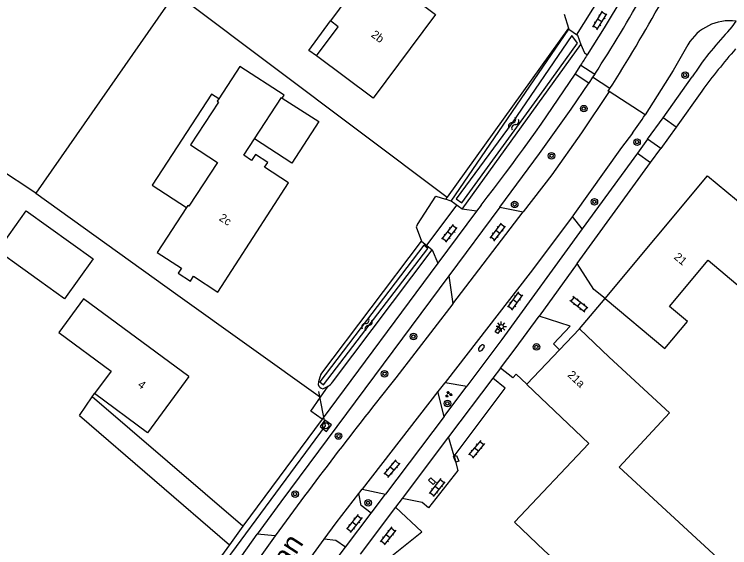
# Model space of a CAD drawing. Extents: x 136000 to 138005, y 398500 to 400500.
# Drawn here: x 137178.2 to 137265.3, y 398656.4 to 398721.4 of the extents above; entities that cross this region are included whole.
import ezdxf

# ---------------------------------------------------------------- set-up
doc = ezdxf.new("R2010")
doc.units = 0
for name, color, linetype in [('gg-afsc-erfafscheiding', 7, 'Continuous'), ('gg-afsc-hekwerk', 7, 'Continuous'), ('gg-anno-huisnummerreeks BGT', 7, 'Continuous'), ('gg-anno-openbare ruimte label', 7, 'Continuous'), ('gg-bbg-gedigitaliseerde bebouwing', 7, 'Continuous'), ('gg-bbg-hoofdgebouw', 7, 'Continuous'), ('gg-bbg-luifel en loopbrug', 7, 'Continuous'), ('gg-bbg-overig bouwwerk', 7, 'Continuous'), ('gg-knt-bronhoudergrens', 7, 'Continuous'), ('gg-knt-verharding', 7, 'Continuous'), ('gg-kntw-bovenkant insteek waterloop', 7, 'Continuous'), ('gg-kntw-waterlijn', 7, 'Continuous'), ('gg-kwrk-duiker nz buis', 7, 'Continuous'), ('gt-grn-vlakafsluiter', 7, 'Continuous'), ('gt-grn-weggrens revisie', 7, 'Continuous'), ('gt-symb-boom', 7, 'Continuous'), ('gt-symb-brandkraan', 7, 'Continuous'), ('gt-symb-groenvak', 7, 'Continuous'), ('gt-symb-klinker verharding', 7, 'Continuous'), ('gt-symb-kolk center center', 7, 'Continuous'), ('gt-symb-lichtmast', 7, 'Continuous'), ('gt-symb-rioolschacht', 7, 'Continuous'), ('gt-symb-watersymbool', 7, 'Continuous')]:
    doc.layers.add(name, color=color, linetype=linetype)

# ---------------------------------------------------------------- blocks, each defined once
blk = doc.blocks.new('gt0-KL1')
at = {"layer": 'gt-symb-klinker verharding'}
for p, q in [((-1.15, 0.3), (1.15, 0.3)), ((-1, -0.3), (-1, 0.3)), ((-0.5, 0.3), (-0.5, 0.45)), ((0, -0.3), (0, 0.3)), ((0.5, 0.3), (0.5, 0.45)), ((1, -0.3), (1, 0.3)), ((-1.15, -0.3), (1.15, -0.3)), ((-0.5, -0.45), (-0.5, -0.3)), ((0.5, -0.45), (0.5, -0.3))]:
    blk.add_line(p, q, dxfattribs=at)
blk = doc.blocks.new('gt0-BOOM')
at = {"layer": 'gt-symb-boom'}
for radius in [0.4, 0.2]:
    blk.add_circle((0, 0), radius, dxfattribs=at)
blk = doc.blocks.new('gt0-WA')
at = {"layer": 'gt-symb-watersymbool'}
for centre, start, end in [((-0.323, 0.022), 28.07249, 151.92751), ((0.427, 0.422), 208.07248, 331.92751), ((-0.323, -0.428), 28.07249, 151.92751), ((0.427, -0.028), 208.07248, 331.92751)]:
    blk.add_arc(centre, 0.425, start, end, dxfattribs=at)
blk = doc.blocks.new('gt0-BR')
at = {"layer": 'gt-symb-brandkraan'}
for centre, radius, start, end in [((-0.244, 0), 0.206, 107.56694, 252.43307), ((0.599, -2.664), 3, 106.89205, 107.56694), ((0, -0.691), 0.938, 73.10799, 106.89205), ((-0.599, -2.664), 3, 72.43309, 73.10799), ((0.244, 0), 0.206, 287.56695, 72.43309), ((0.599, 2.664), 3, 252.43307, 253.10797), ((0, 0.691), 0.938, 253.10797, 286.89206), ((-0.599, 2.664), 3, 286.89206, 287.56695)]:
    blk.add_arc(centre, radius, start, end, dxfattribs=at)
blk = doc.blocks.new('gt0-KOLKCC')
at = {"layer": 'gt-symb-kolk center center'}
blk.add_lwpolyline([(-0.375, 0.2), (0.375, 0.2), (0.375, -0.2), (-0.375, -0.2)], close=True, dxfattribs=at)
blk = doc.blocks.new('gt0-LMAST')
at = {"layer": 'gt-symb-lichtmast'}
for p, q in [((-0.182, 0.173), (-0.447, 0.438)), ((-0.005, 0.246), (-0.005, 0.621)), ((0.172, 0.173), (0.437, 0.438)), ((-0.255, -0.004), (-0.63, -0.004)), ((-0.182, -0.181), (-0.447, -0.446)), ((-0.005, -0.254), (-0.005, -0.629)), ((0.437, -0.446), (0.172, -0.181)), ((0.245, -0.004), (0.62, -0.004))]:
    blk.add_line(p, q, dxfattribs=at)
blk.add_circle((-0.005, -0.004), 0.25, dxfattribs=at)
blk = doc.blocks.new('gt0-GRVAK')
at = {"layer": 'gt-symb-groenvak'}
for p, q in [((-0.11, 0.189), (-0.228, 0.24)), ((-0.182, 0.153), (0.088, 0.153)), ((-0.091, 0.211), (-0.156, 0.322)), ((-0.047, 0.214), (-0.047, 0.393)), ((-0.004, 0.211), (0.061, 0.322)), ((0.015, 0.189), (0.133, 0.24)), ((0.262, -0.052), (0.197, 0.059)), ((0.305, -0.049), (0.305, 0.13)), ((0.349, -0.052), (0.414, 0.059)), ((-0.245, -0.228), (-0.363, -0.177)), ((-0.318, -0.264), (-0.047, -0.264)), ((-0.226, -0.206), (-0.291, -0.095)), ((-0.183, -0.203), (-0.183, -0.024)), ((-0.139, -0.206), (-0.074, -0.095)), ((-0.12, -0.228), (-0.002, -0.177)), ((0.243, -0.074), (0.125, -0.023)), ((0.17, -0.11), (0.441, -0.11)), ((0.368, -0.074), (0.486, -0.023))]:
    blk.add_line(p, q, dxfattribs=at)
blk = doc.blocks.new('gt0-RS')
at = {"layer": 'gt-symb-rioolschacht'}
blk.add_lwpolyline([(-0.5, -0.5), (0.5, -0.5), (0.5, 0.5), (-0.5, 0.5)], close=True, dxfattribs=at)
blk.add_circle((0, 0), 0.375, dxfattribs=at)

msp = doc.modelspace()

# ---------------------------------------------------------------- linework, layer by layer
at = {"layer": 'gg-afsc-erfafscheiding'}
for p, q in [((137198.917, 398723.17), (137230.891, 398699.122)), ((137215.648, 398672.045), (137214.273, 398673.017))]:
    msp.add_line(p, q, dxfattribs=at)
at = {"layer": 'gg-afsc-hekwerk'}
for p, q in [((137245.688, 398719.711), (137230.891, 398699.122)), ((137230.891, 398699.122), (137230.688, 398698.84)), ((137230.891, 398699.122), (137230.688, 398698.84))]:
    msp.add_line(p, q, dxfattribs=at)
at = {"layer": 'gg-bbg-gedigitaliseerde bebouwing'}
for p, q in [((137221.625, 398727.237), (137229.488, 398721.374)), ((137218.932, 398723.64), (137216.683, 398720.582)), ((137221.863, 398711.172), (137214.969, 398716.31)), ((137257.98, 398685.793), (137262.674, 398691.409))]:
    msp.add_line(p, q, dxfattribs=at)
for points in [[(137214.969, 398716.31), (137217.628, 398719.878), (137216.683, 398720.582)], [(137262.674, 398691.409), (137268.92, 398686.188), (137273.91, 398692.158)], [(137257.419, 398680.657), (137260.177, 398683.956), (137257.98, 398685.793)]]:
    msp.add_lwpolyline(points, dxfattribs=at)
at = {"layer": 'gg-bbg-hoofdgebouw'}
for p, q in [((137229.488, 398721.374), (137221.863, 398711.172)), ((137250.13, 398686.75), (137262.613, 398701.684)), ((137250.13, 398686.75), (137257.419, 398680.657)), ((137247, 398683.05), (137244.57, 398680.491)), ((137250.63, 398679.61), (137247, 398683.05)), ((137240.611, 398676.323), (137244.57, 398680.491)), ((137199.43, 398677.26), (137194.392, 398670.392)), ((137194.392, 398670.392), (137187.926, 398675.156))]:
    msp.add_line(p, q, dxfattribs=at)
for points in [[(137210.81, 398711.18), (137211.054, 398711.545), (137205.65, 398715.047), (137203.077, 398711.088)], [(137203.077, 398711.088), (137202.882, 398710.788), (137203.022, 398710.693), (137199.632, 398705.486), (137202.925, 398703.342), (137199.439, 398697.987), (137199.288, 398698.08), (137199.141, 398697.853)], [(137207.419, 398706.206), (137210.712, 398711.246), (137210.81, 398711.18)], [(137199.141, 398697.853), (137195.563, 398692.352), (137198.514, 398690.433), (137198.127, 398689.838), (137199.619, 398688.867), (137200.006, 398689.463), (137202.957, 398687.543), (137211.574, 398700.833), (137208.638, 398702.751), (137209.026, 398703.345), (137207.544, 398704.313), (137207.069, 398703.585), (137206.114, 398704.209), (137207.419, 398706.206)], [(137262.613, 398701.684), (137268.507, 398696.824), (137268.405, 398696.701), (137273.91, 398692.158)], [(137199.43, 398677.26), (137186.59, 398686.705), (137183.578, 398682.593), (137189.954, 398677.904), (137187.926, 398675.156)], [(137242.72, 398656.06), (137254.952, 398645.064), (137250.418, 398640.159), (137267.39, 398624.464), (137281.032, 398639.25), (137251.855, 398666.177), (137257.987, 398672.821), (137250.63, 398679.61)], [(137240.611, 398676.323), (137240.58, 398676.29), (137248.17, 398669.07), (137239.09, 398659.51), (137242.72, 398656.06)]]:
    msp.add_lwpolyline(points, dxfattribs=at)
at = {"layer": 'gg-bbg-luifel en loopbrug'}
for points in [[(137214.969, 398716.31), (137214.047, 398716.997), (137216.683, 398720.582)], [(137203.077, 398711.088), (137202.176, 398711.673), (137194.967, 398700.561), (137199.141, 398697.853)], [(137210.81, 398711.18), (137215.249, 398708.309), (137211.981, 398703.256), (137207.419, 398706.206)]]:
    msp.add_lwpolyline(points, dxfattribs=at)
at = {"layer": 'gg-bbg-overig bouwwerk'}
msp.add_lwpolyline([(137176.11, 398692.553), (137179.6, 398697.433), (137187.768, 398691.591), (137184.278, 398686.711), (137176.11, 398692.553)], dxfattribs=at)
at = {"layer": 'gg-knt-bronhoudergrens'}
msp.add_line((137215.46, 398674.727), (137216.389, 398676.064), dxfattribs=at)
for points in [[(137198.647, 398722.786), (137197.501, 398723.644), (137180.771, 398699.593)], [(137180.771, 398699.593), (137198.1, 398687.171), (137215.46, 398674.727)]]:
    msp.add_lwpolyline(points, dxfattribs=at)
at = {"layer": 'gg-knt-verharding'}
for p, q in [((137245.135, 398721.403), (137245.688, 398719.711)), ((137245.688, 398719.711), (137245.728, 398719.589)), ((137246.478, 398714.111), (137247.187, 398715.2)), ((137247.187, 398715.2), (137248.873, 398714.103)), ((137248.15, 398713.016), (137246.478, 398714.111)), ((137248.615, 398713.707), (137248.15, 398713.016)), ((137248.873, 398714.103), (137248.615, 398713.707)), ((137250.718, 398712.333), (137248.615, 398713.707)), ((137257.2, 398708.774), (137260.729, 398713.749)), ((137250.718, 398712.333), (137251.08, 398712.854)), ((137255.017, 398709.15), (137250.609, 398711.961)), ((137261.901, 398712.039), (137258.782, 398707.623)), ((137255.311, 398706.178), (137257.2, 398708.774)), ((137258.782, 398707.623), (137256.909, 398705.015)), ((137255.311, 398706.178), (137254.078, 398704.483)), ((137256.909, 398705.015), (137255.311, 398706.178)), ((137255.681, 398703.316), (137256.909, 398705.015)), ((137254.078, 398704.483), (137247.341, 398695.225)), ((137254.078, 398704.483), (137255.681, 398703.316)), ((137246.749, 398691.019), (137255.681, 398703.316)), ((137227.291, 398695.785), (137229.522, 398699.236)), ((137229.522, 398699.236), (137230.688, 398698.84)), ((137231.366, 398698.61), (137230.688, 398698.84)), ((137232.74, 398697.627), (137231.366, 398698.61)), ((137237.295, 398697.877), (137231.096, 398689.535)), ((137235.03, 398698.14), (137234.471, 398697.388)), ((137237.295, 398697.877), (137240.157, 398697.302)), ((137234.471, 398697.388), (137229.768, 398691.056)), ((137231.563, 398686.104), (137240.157, 398697.302)), ((137234.471, 398697.388), (137232.74, 398697.627)), ((137246.207, 398696.83), (137246.151, 398696.755)), ((137247.341, 398695.225), (137246.151, 398696.755)), ((137227.786, 398693.736), (137229.072, 398692.698)), ((137229.072, 398692.698), (137229.768, 398691.056)), ((137229.768, 398691.056), (137215.648, 398672.045)), ((137246.749, 398691.019), (137242.096, 398684.61)), ((137231.096, 398689.535), (137231.563, 398686.104)), ((137231.563, 398686.104), (137224.628, 398677.067)), ((137237.408, 398678.273), (137236.459, 398677.029)), ((137236.459, 398677.029), (137231.05, 398669.907)), ((137230.566, 398676.45), (137229.754, 398675.404)), ((137230.528, 398672.385), (137233.276, 398676.059)), ((137230.63, 398676.532), (137230.566, 398676.45)), ((137230.63, 398676.532), (137233.276, 398676.059)), ((137187.64, 398674.768), (137187.926, 398675.156)), ((137229.754, 398675.404), (137220.519, 398663.511)), ((137230.528, 398672.385), (137229.754, 398675.404)), ((137205.995, 398659.009), (137187.64, 398674.768)), ((137186.1, 398672.487), (137204.369, 398656.731)), ((137230.528, 398672.385), (137223.379, 398662.894)), ((137215.648, 398672.045), (137205.995, 398659.009)), ((137231.05, 398669.907), (137225.393, 398662.369)), ((137231.75, 398667.539), (137231.05, 398669.907)), ((137220.12, 398662.997), (137220.519, 398663.511)), ((137220.519, 398663.511), (137223.379, 398662.894)), ((137221.625, 398660.574), (137223.379, 398662.894)), ((137225.393, 398662.369), (137224.612, 398661.328)), ((137224.612, 398661.328), (137220.299, 398655.582)), ((137224.612, 398661.328), (137227.821, 398658.325)), ((137218.494, 398656.431), (137221.625, 398660.574)), ((137205.995, 398659.009), (137204.369, 398656.731)), ((137209.944, 398657.827), (137207.737, 398658.045)), ((137204.369, 398656.731), (137203.085, 398654.933)), ((137212.613, 398652.921), (137215.889, 398657.423)), ((137214.704, 398651.416), (137218.494, 398656.431))]:
    msp.add_line(p, q, dxfattribs=at)
for points in [[(137247.979, 398716.433), (137250.046, 398719.732), (137252.324, 398723.552)], [(137265.07, 398719.242), (137265.604, 398719.873), (137266.086, 398720.544)], [(137245.728, 398719.589), (137246.79, 398718.855), (137247.175, 398717.699)], [(137247.175, 398717.699), (137247.621, 398716.674), (137247.979, 398716.433)], [(137260.225, 398717.685), (137258.409, 398714.541), (137255.017, 398709.15)], [(137237.295, 398697.877), (137242.15, 398704.41), (137245.985, 398709.807), (137248.15, 398713.016)], [(137250.609, 398711.961), (137247.253, 398706.923), (137243.64, 398701.84), (137240.157, 398697.302)], [(137250.609, 398711.961), (137250.522, 398712.017), (137250.718, 398712.333)], [(137253.452, 398706.884), (137252.13, 398705.16), (137246.207, 398696.83)], [(137246.151, 398696.755), (137241.01, 398689.9), (137230.63, 398676.532)], [(137227.291, 398695.785), (137227.1, 398695.49), (137227.786, 398693.736)], [(137247.341, 398695.225), (137237.55, 398681.77), (137233.276, 398676.059)], [(137250.13, 398686.75), (137248.766, 398687.85), (137246.749, 398691.019)], [(137231.096, 398689.535), (137210.62, 398661.98), (137207.737, 398658.045)], [(137237.408, 398678.273), (137239.19, 398680.61), (137242.096, 398684.61)], [(137244.57, 398680.491), (137243.834, 398681.208), (137245.873, 398683.383), (137242.096, 398684.61)], [(137240.611, 398676.323), (137239.288, 398677.549), (137238.899, 398677.082), (137237.408, 398678.273)], [(137231.75, 398667.539), (137237.978, 398675.83), (137236.459, 398677.029)], [(137231.75, 398667.539), (137232.19, 398665.809), (137228.627, 398661.239), (137227.867, 398661.876), (137225.393, 398662.369)], [(137215.889, 398657.423), (137217.35, 398659.43), (137220.12, 398662.997)], [(137221.625, 398660.574), (137220.422, 398661.535), (137220.12, 398662.997)], [(137200.406, 398647.389), (137204.014, 398652.756), (137207.737, 398658.045)], [(137209.944, 398657.827), (137206.875, 398653.554), (137203.85, 398649.25), (137201.511, 398645.697)], [(137218.494, 398656.431), (137217.337, 398657.27), (137215.889, 398657.423)]]:
    msp.add_lwpolyline(points, dxfattribs=at)
for centre, radius, start, end in [((137101.369, 398810.032), 175.954, 326.96205, 330.78386), ((137028.881, 398850.694), 261.481, 328.18694, 330.91602), ((137265.302, 398714.714), 5.882, 82.33954, 149.66677), ((137292.387, 398693.192), 37.746, 136.36013, 147.00275), ((137328.191, 398662.909), 82.511, 138.88153, 143.45651), ((137032.519, 398853.96), 255.61, 327.12167, 327.45016), ((137051.093, 398842.074), 233.559, 321.95611, 326.77804), ((137167.689, 398767.789), 105.19, 324.61929, 326.11936), ((137623.134, 398357.703), 510.686, 141.29121, 144.00692)]:
    msp.add_arc(centre, radius, start, end, dxfattribs=at)
at = {"layer": 'gg-kntw-bovenkant insteek waterloop'}
for p, q in [((137231.366, 398698.61), (137245.728, 398719.589)), ((137232.74, 398697.627), (137247.175, 398717.699)), ((137215.492, 398677.473), (137227.786, 398693.736)), ((137216.922, 398676.541), (137229.072, 398692.698))]:
    msp.add_line(p, q, dxfattribs=at)
for centre, radius, start, end in [((137220.259, 398675.543), 5.143, 157.96272, 171.86611), ((137215.85, 398676.459), 0.708, 195.41489, 261.03267), ((137215.032, 398678.115), 2.459, 286.72057, 303.47743), ((137215.046, 398678.101), 2.439, 303.39584, 320.25706)]:
    msp.add_arc(centre, radius, start, end, dxfattribs=at)
at = {"layer": 'gg-kntw-waterlijn'}
for points in [[(137246.785, 398717.88), (137246.07, 398718.802), (137238.806, 398708.17), (137232.007, 398698.884), (137232.688, 398698.411)], [(137232.688, 398698.411), (137242.164, 398711.497), (137246.785, 398717.88)], [(137228.054, 398693.24), (137215.377, 398676.578), (137215.84, 398676.225)], [(137215.84, 398676.225), (137228.521, 398692.831), (137228.054, 398693.24)]]:
    msp.add_lwpolyline(points, dxfattribs=at)
at = {"layer": 'gg-kwrk-duiker nz buis'}
for p, q in [((137249.952, 398724.227), (137246.596, 398718.843)), ((137228.401, 398693.267), (137232.117, 398698.171))]:
    msp.add_line(p, q, dxfattribs=at)
msp.add_lwpolyline([(137203.988, 398654.825), (137216.066, 398671.239), (137215.247, 398675.418)], dxfattribs=at)
at = {"layer": 'gt-grn-vlakafsluiter'}
for p, q in [((137180.771, 398699.593), (137161.191, 398712.432)), ((137247, 398683.05), (137250.13, 398686.75)), ((137186.1, 398672.487), (137187.64, 398674.768)), ((137214.273, 398673.017), (137215.46, 398674.727)), ((137223.354, 398654.751), (137227.821, 398658.325))]:
    msp.add_line(p, q, dxfattribs=at)
at = {"layer": 'gt-grn-weggrens revisie'}
msp.add_line((137258.782, 398707.623), (137257.2, 398708.774), dxfattribs=at)

# ---------------------------------------------------------------- block references
at = {"layer": 'gt-symb-boom'}
for p in [(137259.879, 398713.972), (137247.54, 398709.894), (137254.023, 398705.811), (137243.614, 398704.15), (137239.115, 398698.223), (137248.826, 398698.533), (137226.786, 398682.116), (137241.771, 398680.848), (137223.269, 398677.583), (137230.927, 398673.968), (137217.663, 398669.99), (137212.365, 398662.918), (137221.265, 398661.85)]:
    msp.add_blockref('gt0-BOOM', p, dxfattribs=at)
at = {"layer": 'gt-symb-brandkraan', "rotation": 48.080935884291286}
msp.add_blockref('gt0-BR', (137235.065, 398680.736), dxfattribs=at)
at = {"layer": 'gt-symb-groenvak'}
msp.add_blockref('gt0-GRVAK', (137231.065, 398675.073), dxfattribs=at)
at = {"layer": 'gt-symb-klinker verharding'}
for p, rotation in [((137249.482, 398720.639), 58.407508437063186), ((137237.053, 398694.838), 52.476828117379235), ((137231.188, 398694.693), 52.4768281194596), ((137239.175, 398686.454), -125.64420015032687), ((137246.945, 398686.043), 142.27073011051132), ((137234.468, 398668.378), -129.88630033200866), ((137224.178, 398666.007), 49.66603398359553), ((137229.655, 398663.71), -128.33752289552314), ((137219.572, 398659.337), -128.33752289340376), ((137223.688, 398657.817), -128.33752289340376)]:
    msp.add_blockref('gt0-KL1', p, dxfattribs=dict(at, rotation=rotation))
at = {"layer": 'gt-symb-kolk center center'}
for p, rotation in [((137237.098, 398682.89), 55.88093715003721), ((137231.992, 398667.215), -67.41099611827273), ((137229.047, 398664.492), -42.44710185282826)]:
    msp.add_blockref('gt0-KOLKCC', p, dxfattribs=dict(at, rotation=rotation))
at = {"layer": 'gt-symb-lichtmast'}
msp.add_blockref('gt0-LMAST', (137237.493, 398683.329), dxfattribs=at)
at = {"layer": 'gt-symb-rioolschacht', "rotation": 53.37059891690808}
msp.add_blockref('gt0-RS', (137216.104, 398671.24), dxfattribs=at)
at = {"layer": 'gt-symb-watersymbool'}
for p, rotation in [((137238.971, 398708.012), 59.40956459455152), ((137221.101, 398683.547), 59.40956459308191)]:
    msp.add_blockref('gt0-WA', p, dxfattribs=dict(at, rotation=rotation))

# ---------------------------------------------------------------- texts
at = {"layer": 'gg-anno-huisnummerreeks BGT'}
for s, rotation, p in [('2b', 323.2, (137221.55, 398718.733)), ('2c', 327, (137203.018, 398696.346)), ('21', 320.1, (137258.443, 398691.67)), ('21a', 316.5, (137245.489, 398677.342)), ('4', 323.7, (137193.111, 398676.066))]:
    msp.add_text(s, height=1, rotation=rotation, dxfattribs=at).set_placement(p)
at = {"layer": 'gg-anno-openbare ruimte label'}
msp.add_text('Enschotsebaan', height=2.5, rotation=57, dxfattribs=at).set_placement((137200.932, 398637.656))

doc.saveas('drawing.dxf')
